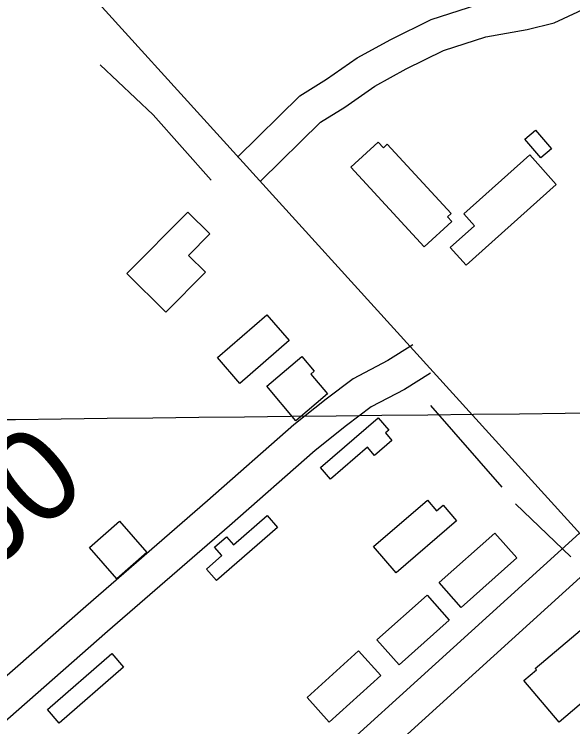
# Model space of a CAD drawing. Extents: x 3704301 to 3742427, y 506229 to 532009.
# Drawn here: x 3730441 to 3730943, y 517694 to 518336 of the extents above; entities that cross this region are included whole.
import ezdxf

# ---------------------------------------------------------------- set-up
doc = ezdxf.new("R2010")
doc.units = 0
for name, color, linetype in [('V-BLDG-OTLN', 7, 'Continuous'), ('V-GRID-MAJR', 7, 'Continuous'), ('V-RIVR-RANG-IDEN', 7, 'Continuous'), ('V-ROAD-CNTR', 7, 'Continuous'), ('V-TOPO-SHOR', 7, 'Continuous')]:
    doc.layers.add(name, color=color, linetype=linetype)

msp = doc.modelspace()

# ---------------------------------------------------------------- linework, layer by layer
at = {"layer": 'V-BLDG-OTLN'}
for points in [[(3730914.72, 518206.4), (3730900.33, 518223.14), (3730909.82, 518231.3), (3730924.22, 518214.56)], [(3730809.69, 518126.12), (3730743.7, 518197.82), (3730768.29, 518220.46), (3730772.88, 518215.47), (3730776.37, 518218.68), (3730833.82, 518156.26), (3730830.5, 518153.2), (3730834.45, 518148.91)], [(3730928.52, 518182.38), (3730847.4, 518109.68), (3730833.13, 518125.6), (3730854.93, 518145.14), (3730845.34, 518155.84), (3730904.66, 518209)], [(3730596.88, 518157.55), (3730616.74, 518137.83), (3730597.62, 518118.57), (3730612.85, 518103.46), (3730576.94, 518067.28), (3730541.85, 518102.11)], [(3730667.92, 518065.11), (3730688.14, 518041.86), (3730643.78, 518003.29), (3730623.56, 518026.54)], [(3730693.99, 517969.66), (3730667.85, 518000.69), (3730699.59, 518027.43), (3730710.74, 518014.2), (3730707.7, 518011.64), (3730722.69, 517993.84)], [(3730716.31, 517927.63), (3730768.18, 517972.29), (3730777.73, 517961.19), (3730774.81, 517958.68), (3730780.58, 517951.99), (3730764.83, 517938.43), (3730758.47, 517945.82), (3730725.27, 517917.22)], [(3730763.91, 517856.45), (3730812.56, 517898.31), (3730820.79, 517888.75), (3730826.65, 517893.79), (3730838.83, 517879.64), (3730784.31, 517832.74)], [(3730677.5, 517873.72), (3730622.71, 517825.98), (3730613.77, 517836.24), (3730627.6, 517848.28), (3730620.99, 517855.87), (3730631.67, 517865.18), (3730637.92, 517858.02), (3730668.2, 517884.4)], [(3730508.43, 517855.68), (3730535.42, 517879.27), (3730560.02, 517851.11), (3730533.03, 517827.53)], [(3730823.11, 517824.05), (3730873.34, 517868.67), (3730893.16, 517846.37), (3730842.93, 517801.74)], [(3730767.05, 517772.46), (3730812.2, 517812.59), (3730832.11, 517790.2), (3730786.96, 517750.06)], [(3730931, 517698.39), (3730899.24, 517735.83), (3730910.66, 517745.52), (3730909.64, 517746.71), (3730955.62, 517785.71), (3730975.94, 517761.75), (3730993.9, 517776.98), (3731002.57, 517766.77), (3730985.17, 517752.01), (3730988.96, 517747.55)], [(3730470.5, 517709.81), (3730528.5, 517760.09), (3730539.02, 517747.95), (3730481.02, 517697.67)], [(3730704.16, 517720.7), (3730750.64, 517762.5), (3730770.55, 517740.36), (3730724.08, 517698.56)]]:
    msp.add_lwpolyline(points, close=True, dxfattribs=at)
at = {"layer": 'V-GRID-MAJR'}
msp.add_spline([(3708498.53, 517706.7), (3713778.1, 517769.29), (3719057.66, 517832.65), (3724337.21, 517896.77), (3729616.75, 517961.66), (3734896.28, 518027.32), (3740175.8, 518093.74), (3740175.81, 518093.74)], degree=3, dxfattribs=at)
at = {"layer": 'V-ROAD-CNTR'}
for points in [[(3730111.37, 518791.24), (3730216.17, 518676.63), (3730487.43, 518377.84), (3730956.27, 517861.01), (3731251.17, 517542.21), (3731390.8, 517388.87), (3732381.07, 516287.08), (3733107.12, 515502.53), (3733190.17, 515415.41)], [(3730641.62, 518206.92), (3730697.56, 518262.18), (3730721.64, 518276.99), (3730749.34, 518296.39), (3730779.66, 518312.89), (3730815.78, 518330.81), (3730857.94, 518344.35), (3730895.98, 518351.2), (3730916.5, 518356.31), (3730956.67, 518374.82), (3730996.33, 518393.1), (3731042.68, 518425.82), (3731080.12, 518458.03), (3731164.16, 518533.78), (3731432.6, 518779.8)], [(3730662.71, 518185.58), (3730716.2, 518238.43), (3730738.11, 518251.9), (3730765.17, 518270.85), (3730793.5, 518286.27), (3730827.1, 518302.93), (3730865.22, 518315.18), (3730902.27, 518321.85), (3730926.49, 518327.88), (3730969.22, 518347.57), (3731011.39, 518367.01), (3731061.16, 518402.14), (3731099.94, 518435.51), (3731184.34, 518511.58), (3731452.83, 518757.65)], [(3730799.45, 518037.93), (3730776.93, 518023.98), (3730745.6, 518007.56), (3730721.29, 517988.99), (3730692.24, 517965.98), (3730614.7, 517897.59), (3730504.97, 517802.5), (3730392.16, 517703.86)], [(3730815.25, 518012.43), (3730791.81, 517997.91), (3730761.78, 517982.17), (3730739.71, 517965.31), (3730711.49, 517942.96), (3730634.45, 517875.01), (3730524.67, 517779.88), (3730411.91, 517681.28)], [(3730949.48, 517868.57), (3730596.19, 517548.18)], [(3730969.63, 517846.35), (3730616.34, 517525.96)]]:
    msp.add_lwpolyline(points, dxfattribs=at)
at = {"layer": 'V-TOPO-SHOR'}
for p, q in [((3730879.88, 517910.07), (3730815.57, 517983.57)), ((3730941.75, 517847.15), (3730891.72, 517894.79))]:
    msp.add_line(p, q, dxfattribs=at)
msp.add_lwpolyline([(3730617.9, 518186.23), (3730565.69, 518245.01), (3730517.91, 518289.98)], dxfattribs=at)

# ---------------------------------------------------------------- texts
at = {"layer": 'V-RIVR-RANG-IDEN'}
msp.add_text('U-160', height=83, rotation=40.00333, dxfattribs=at).set_placement((3730277.79, 517714.08))

doc.saveas('drawing.dxf')
